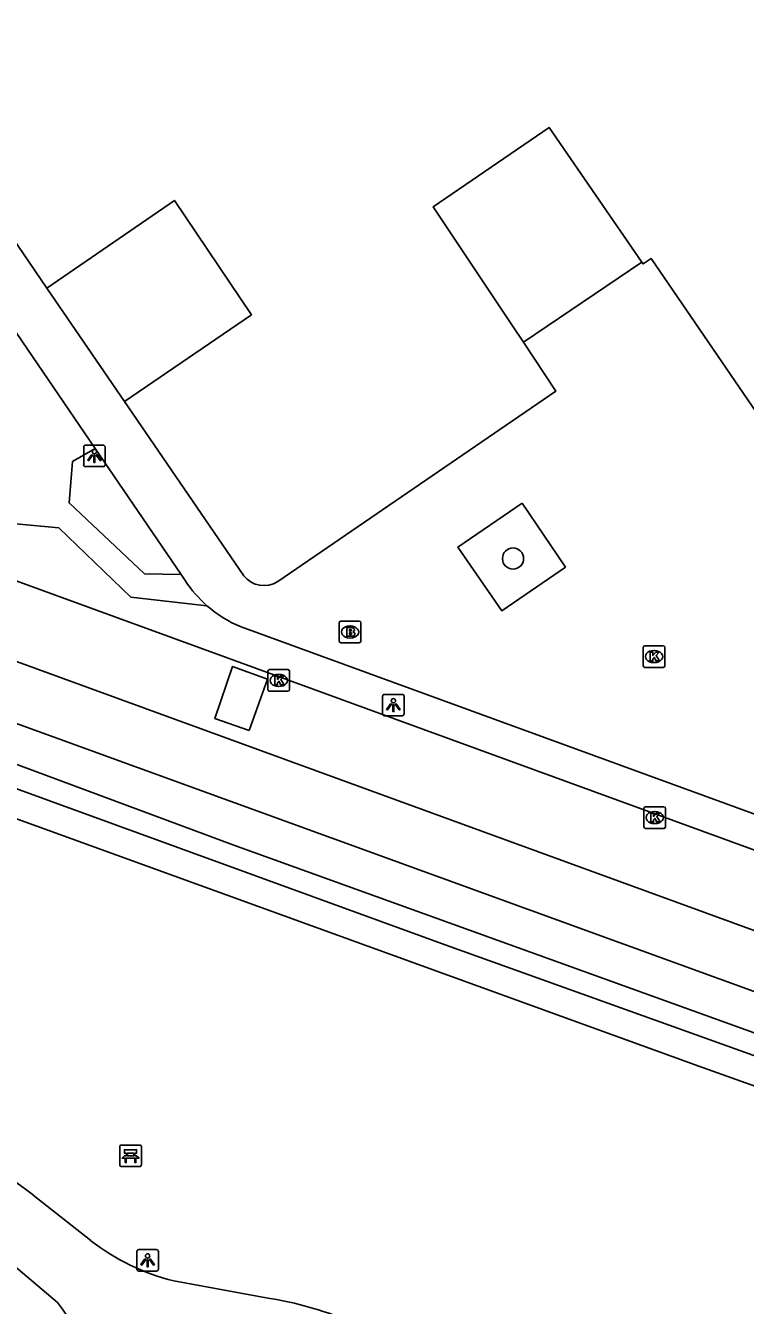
# Model space of a CAD drawing. Extents: x 155275 to 156263, y 382654 to 383635.
# Drawn here: x 155809.3 to 155842.7, y 383072 to 383131.2 of the extents above; entities that cross this region are included whole.
import ezdxf

# ---------------------------------------------------------------- set-up
doc = ezdxf.new("R2010")
doc.units = 0
for name, color, linetype in [('IMGEO_Bank', 7, 'Continuous'), ('IMGEO_Berm_groen', 7, 'Continuous'), ('IMGEO_Boom', 7, 'Continuous'), ('IMGEO_Brandkraan', 7, 'Continuous'), ('IMGEO_Fietspad_gesloten', 7, 'Continuous'), ('IMGEO_Haag', 7, 'Continuous'), ('IMGEO_Kolk', 7, 'Continuous'), ('IMGEO_Lichtpunt', 7, 'Continuous'), ('IMGEO_Loofbos', 7, 'Continuous'), ('IMGEO_Pand', 7, 'Continuous'), ('IMGEO_Rijbaan_lokaal_gesloten', 7, 'Continuous'), ('IMGEO_Rijbaan_lokaal_open', 7, 'Continuous'), ('IMGEO_Voetpad_open', 7, 'Continuous'), ('IMGEO_Waterloop', 7, 'Continuous')]:
    doc.layers.add(name, color=color, linetype=linetype)

msp = doc.modelspace()

# ---------------------------------------------------------------- linework, layer by layer
at = {"layer": 'IMGEO_Bank'}
for p, q in [((155813.697, 383078.481), (155813.697, 383079.322)), ((155813.697, 383079.322), (155813.697, 383078.481)), ((155813.772, 383079.406), (155814.613, 383079.406)), ((155814.613, 383079.406), (155813.772, 383079.406)), ((155814.006, 383078.912), (155814.006, 383079.018)), ((155814.05, 383079.018), (155814.05, 383078.912)), ((155814.338, 383079.024), (155814.056, 383079.024)), ((155814.344, 383078.912), (155814.344, 383079.018)), ((155814.388, 383079.018), (155814.388, 383078.912)), ((155814.697, 383079.331), (155814.697, 383078.49)), ((155814.697, 383078.49), (155814.697, 383079.331)), ((155814.394, 383078.804), (155814.001, 383078.804)), ((155814.056, 383078.906), (155814.338, 383078.906)), ((155814.622, 383078.406), (155813.781, 383078.406)), ((155813.781, 383078.406), (155814.622, 383078.406))]:
    msp.add_line(p, q, dxfattribs=at)
for points in [[(155814, 383079.024), (155813.914, 383079.024), (155813.914, 383079.185), (155814.477, 383079.185), (155814.477, 383079.024), (155814.394, 383079.024)], [(155813.944, 383078.804), (155813.802, 383078.804), (155813.914, 383078.906), (155814, 383078.906)], [(155813.994, 383078.797), (155813.994, 383078.59), (155813.951, 383078.59), (155813.951, 383078.797)], [(155814.394, 383078.906), (155814.477, 383078.906), (155814.589, 383078.804), (155814.45, 383078.804)], [(155814.444, 383078.797), (155814.444, 383078.59), (155814.4, 383078.59), (155814.4, 383078.797)]]:
    msp.add_lwpolyline(points, dxfattribs=at)
for centre, radius, start, end in [((155813.775, 383079.328), 0.0779, 92.4484, 184.28452), ((155813.775, 383079.328), 0.0779, 92.4484, 184.28452), ((155813.999, 383079.017), 0.00671, 2.89567, 87.10433), ((155814.056, 383079.017), 0.00671, 92.89567, 177.10433), ((155814.338, 383079.017), 0.00671, 2.89567, 87.10433), ((155814.395, 383079.017), 0.00671, 92.89567, 177.10433), ((155814.619, 383079.328), 0.0779, 2.4484, 94.28452), ((155814.619, 383079.328), 0.0779, 2.4484, 94.28452), ((155813.775, 383078.484), 0.0779, 182.4484, 274.28452), ((155813.775, 383078.484), 0.0779, 182.4484, 274.28452), ((155813.944, 383078.797), 0.00671, 2.89567, 87.10433), ((155814.001, 383078.797), 0.00671, 92.89567, 177.10433), ((155813.999, 383078.913), 0.00671, 272.89567, 357.10433), ((155814.056, 383078.913), 0.00671, 182.89567, 267.10433), ((155814.338, 383078.913), 0.00671, 272.89567, 357.10433), ((155814.395, 383078.913), 0.00671, 182.89567, 267.10433), ((155814.393, 383078.797), 0.00671, 2.89567, 87.10433), ((155814.45, 383078.797), 0.00671, 92.89567, 177.10433), ((155814.619, 383078.484), 0.0779, 272.4484, 4.28452), ((155814.619, 383078.484), 0.0779, 272.4484, 4.28452)]:
    msp.add_arc(centre, radius, start, end, dxfattribs=at)
at = {"layer": 'IMGEO_Berm_groen'}
msp.add_lwpolyline([(155850.594, 383083.781), (155805.454, 383100.157), (155797.454, 383104.282)], dxfattribs=at)
at = {"layer": 'IMGEO_Boom'}
msp.add_circle((155831.904, 383106.547), 0.489, dxfattribs=at)
at = {"layer": 'IMGEO_Brandkraan'}
for p, q in [((155823.86, 383102.723), (155823.86, 383103.575)), ((155823.935, 383103.649), (155824.787, 383103.649)), ((155824.348, 383103.429), (155824.373, 383103.429)), ((155824.861, 383103.575), (155824.861, 383102.723)), ((155824.371, 383102.869), (155824.346, 383102.869)), ((155824.787, 383102.649), (155823.935, 383102.649))]:
    msp.add_line(p, q, dxfattribs=at)
for points in [[(155823.86, 383102.723), (155823.86, 383103.575)], [(155823.935, 383103.649), (155824.787, 383103.649)], [(155824.208, 383103.349), (155824.208, 383102.949), (155824.421, 383102.949)], [(155824.439, 383103.349), (155824.208, 383103.349)], [(155824.861, 383103.575), (155824.861, 383102.723)], [(155824.387, 383103.268), (155824.333, 383103.268), (155824.333, 383103.192)], [(155824.333, 383103.192), (155824.386, 383103.192)], [(155824.395, 383103.116), (155824.333, 383103.116), (155824.333, 383103.035)], [(155824.333, 383103.035), (155824.395, 383103.035)], [(155824.787, 383102.649), (155823.935, 383102.649)]]:
    msp.add_lwpolyline(points, dxfattribs=at)
for centre, radius, start, end in [((155823.937, 383103.573), 0.0765, 91.55205, 178.44795), ((155823.937, 383103.573), 0.0765, 91.55205, 178.44795), ((155824.443, 383103.204), 0.145, 59.4692, 91.53667), ((155824.468, 383103.251), 0.0922, 285.51372, 58.15012), ((155824.785, 383103.573), 0.0765, 1.55205, 88.44795), ((155824.785, 383103.573), 0.0765, 1.55205, 88.44795), ((155823.937, 383102.725), 0.0765, 181.55205, 268.44795), ((155823.937, 383102.725), 0.0765, 181.55205, 268.44795), ((155824.388, 383103.23), 0.0379, 267.82845, 90.93552), ((155824.396, 383103.075), 0.0404, 269.87594, 90.50774), ((155824.427, 383103.2), 0.251, 268.66757, 293.53466), ((155824.473, 383103.059), 0.105, 301.31148, 78.98903), ((155824.785, 383102.725), 0.0765, 271.55205, 358.44795), ((155824.785, 383102.725), 0.0765, 271.55205, 358.44795)]:
    msp.add_arc(centre, radius, start, end, dxfattribs=at)
for centre, major_axis, ratio, start_param, end_param in [((155824.347, 383103.149), (-0.387, 0.002), 0.722429, 4.712389, 7.853982), ((155824.372, 383103.149), (-0.39, 0.002), 0.717154, 1.570796, 4.712389)]:
    msp.add_ellipse(centre, major_axis=major_axis, ratio=ratio, start_param=start_param, end_param=end_param, dxfattribs=at)
at = {"layer": 'IMGEO_Fietspad_gesloten'}
for points in [[(155812.36, 383074.98), (155809.693, 383077.086)], [(155808.488, 383074.097), (155810.806, 383072.125)], [(155820.649, 383072.308), (155816.196, 383073.122)]]:
    msp.add_lwpolyline(points, dxfattribs=at)
for centre, radius, start, end in [((155798.058, 383062.149), 18.934, 52.08353, 87.8112), ((155818.62, 383083.016), 10.187, 232.08058, 256.23216), ((155803.17, 383066.078), 9.74, 0.54701, 38.37735), ((155817.856, 383055.476), 17.062, 68.18159, 80.57705)]:
    msp.add_arc(centre, radius, start, end, dxfattribs=at)
at = {"layer": 'IMGEO_Haag'}
for points in [[(155817.734, 383104.366), (155814.204, 383104.754), (155810.881, 383107.962), (155808.216, 383108.216), (155807.512, 383110.671), (155805.574, 383112.094)], [(155812.552, 383111.642), (155811.508, 383111.038), (155811.345, 383109.121), (155814.846, 383105.835), (155816.536, 383105.808)]]:
    msp.add_lwpolyline(points, dxfattribs=at)
at = {"layer": 'IMGEO_Kolk'}
for p, q in [((155837.936, 383101.585), (155837.936, 383102.437)), ((155838.011, 383102.511), (155838.863, 383102.511)), ((155838.424, 383102.291), (155838.449, 383102.291)), ((155838.937, 383102.437), (155838.937, 383101.585)), ((155838.447, 383101.731), (155838.422, 383101.731)), ((155820.555, 383100.481), (155820.555, 383101.333)), ((155820.63, 383101.407), (155821.482, 383101.407)), ((155821.043, 383101.187), (155821.068, 383101.187)), ((155821.556, 383101.333), (155821.556, 383100.481)), ((155838.863, 383101.511), (155838.011, 383101.511)), ((155821.482, 383100.407), (155820.63, 383100.407)), ((155821.066, 383100.627), (155821.041, 383100.627)), ((155838.041, 383095.061), (155838.893, 383095.061)), ((155837.966, 383094.135), (155837.966, 383094.987)), ((155838.454, 383094.841), (155838.479, 383094.841)), ((155838.967, 383094.987), (155838.967, 383094.135)), ((155838.893, 383094.061), (155838.041, 383094.061)), ((155838.477, 383094.281), (155838.452, 383094.281))]:
    msp.add_line(p, q, dxfattribs=at)
for points in [[(155837.936, 383101.585), (155837.936, 383102.437)], [(155838.011, 383102.511), (155838.863, 383102.511)], [(155838.257, 383102.211), (155838.38, 383102.211), (155838.38, 383102.06), (155838.51, 383102.211), (155838.674, 383102.211), (155838.528, 383102.06), (155838.681, 383101.811), (155838.529, 383101.811), (155838.444, 383101.975), (155838.38, 383101.908), (155838.38, 383101.811), (155838.257, 383101.811), (155838.257, 383102.211)], [(155838.937, 383102.437), (155838.937, 383101.585)], [(155820.555, 383100.481), (155820.555, 383101.333)], [(155820.63, 383101.407), (155821.482, 383101.407)], [(155820.876, 383101.107), (155820.999, 383101.107), (155820.999, 383100.956), (155821.129, 383101.107), (155821.293, 383101.107), (155821.147, 383100.956), (155821.3, 383100.707), (155821.148, 383100.707), (155821.063, 383100.871), (155820.999, 383100.804), (155820.999, 383100.707), (155820.876, 383100.707), (155820.876, 383101.107)], [(155821.556, 383101.333), (155821.556, 383100.481)], [(155838.863, 383101.511), (155838.011, 383101.511)], [(155821.482, 383100.407), (155820.63, 383100.407)], [(155838.041, 383095.061), (155838.893, 383095.061)], [(155837.966, 383094.135), (155837.966, 383094.987)], [(155838.287, 383094.761), (155838.41, 383094.761), (155838.41, 383094.61), (155838.54, 383094.761), (155838.704, 383094.761), (155838.558, 383094.61), (155838.711, 383094.361), (155838.559, 383094.361), (155838.474, 383094.525), (155838.41, 383094.458), (155838.41, 383094.361), (155838.287, 383094.361), (155838.287, 383094.761)], [(155838.967, 383094.987), (155838.967, 383094.135)], [(155838.893, 383094.061), (155838.041, 383094.061)]]:
    msp.add_lwpolyline(points, dxfattribs=at)
for centre, start, end in [((155838.013, 383102.435), 91.55205, 178.44795), ((155838.013, 383102.435), 91.55205, 178.44795), ((155838.861, 383102.435), 1.55205, 88.44795), ((155838.861, 383102.435), 1.55205, 88.44795), ((155838.013, 383101.587), 181.55205, 268.44795), ((155838.013, 383101.587), 181.55205, 268.44795), ((155838.861, 383101.587), 271.55205, 358.44795), ((155838.861, 383101.587), 271.55205, 358.44795), ((155820.632, 383101.331), 91.55205, 178.44795), ((155820.632, 383101.331), 91.55205, 178.44795), ((155821.48, 383101.331), 1.55205, 88.44795), ((155821.48, 383101.331), 1.55205, 88.44795), ((155820.632, 383100.483), 181.55205, 268.44795), ((155820.632, 383100.483), 181.55205, 268.44795), ((155821.48, 383100.483), 271.55205, 358.44795), ((155821.48, 383100.483), 271.55205, 358.44795), ((155838.043, 383094.985), 91.55205, 178.44795), ((155838.043, 383094.985), 91.55205, 178.44795), ((155838.891, 383094.985), 1.55205, 88.44795), ((155838.891, 383094.985), 1.55205, 88.44795), ((155838.043, 383094.137), 181.55205, 268.44795), ((155838.043, 383094.137), 181.55205, 268.44795), ((155838.891, 383094.137), 271.55205, 358.44795), ((155838.891, 383094.137), 271.55205, 358.44795)]:
    msp.add_arc(centre, 0.0765, start, end, dxfattribs=at)
for centre, major_axis, ratio, start_param, end_param in [((155838.423, 383102.011), (-0.387, 0.002), 0.722429, 4.712389, 7.853982), ((155838.448, 383102.011), (-0.39, 0.002), 0.717154, 1.570796, 4.712389), ((155821.042, 383100.907), (-0.387, 0.002), 0.722429, 4.712389, 7.853982), ((155821.067, 383100.907), (-0.39, 0.002), 0.717154, 1.570796, 4.712389), ((155838.453, 383094.561), (-0.387, 0.002), 0.722429, 4.712389, 7.853982), ((155838.478, 383094.561), (-0.39, 0.002), 0.717154, 1.570796, 4.712389)]:
    msp.add_ellipse(centre, major_axis=major_axis, ratio=ratio, start_param=start_param, end_param=end_param, dxfattribs=at)
at = {"layer": 'IMGEO_Lichtpunt'}
for p, q in [((155812.024, 383111.701), (155812.024, 383110.894)), ((155812.024, 383111.701), (155812.024, 383110.894)), ((155812.926, 383111.796), (155812.118, 383111.796)), ((155812.926, 383111.796), (155812.118, 383111.796)), ((155813.02, 383110.894), (155813.02, 383111.701)), ((155813.02, 383110.894), (155813.02, 383111.701)), ((155812.118, 383110.8), (155812.926, 383110.8)), ((155812.118, 383110.8), (155812.926, 383110.8)), ((155825.866, 383100.168), (155825.866, 383099.361)), ((155825.866, 383100.168), (155825.866, 383099.361)), ((155826.768, 383100.263), (155825.96, 383100.263)), ((155826.768, 383100.263), (155825.96, 383100.263)), ((155826.862, 383099.361), (155826.862, 383100.168)), ((155826.862, 383099.361), (155826.862, 383100.168)), ((155825.96, 383099.267), (155826.768, 383099.267)), ((155825.96, 383099.267), (155826.768, 383099.267)), ((155814.486, 383074.475), (155814.486, 383073.668)), ((155814.486, 383074.475), (155814.486, 383073.668)), ((155815.388, 383074.57), (155814.58, 383074.57)), ((155815.388, 383074.57), (155814.58, 383074.57)), ((155815.482, 383073.668), (155815.482, 383074.475)), ((155815.482, 383073.668), (155815.482, 383074.475)), ((155814.58, 383073.574), (155815.388, 383073.574)), ((155814.58, 383073.574), (155815.388, 383073.574))]:
    msp.add_line(p, q, dxfattribs=at)
for points in [[(155812.398, 383111.365), (155812.437, 383111.337), (155812.249, 383111.075), (155812.211, 383111.102), (155812.398, 383111.365)], [(155812.5, 383111.317), (155812.547, 383111.317), (155812.547, 383110.995), (155812.5, 383110.995), (155812.5, 383111.317)], [(155812.61, 383111.337), (155812.648, 383111.364), (155812.835, 383111.102), (155812.796, 383111.074), (155812.61, 383111.337)], [(155826.24, 383099.832), (155826.279, 383099.804), (155826.091, 383099.542), (155826.053, 383099.569), (155826.24, 383099.832)], [(155826.342, 383099.784), (155826.389, 383099.784), (155826.389, 383099.462), (155826.342, 383099.462), (155826.342, 383099.784)], [(155826.452, 383099.804), (155826.49, 383099.831), (155826.677, 383099.569), (155826.638, 383099.541), (155826.452, 383099.804)], [(155814.86, 383074.139), (155814.899, 383074.111), (155814.711, 383073.849), (155814.673, 383073.876), (155814.86, 383074.139)], [(155814.962, 383074.091), (155815.009, 383074.091), (155815.009, 383073.769), (155814.962, 383073.769), (155814.962, 383074.091)], [(155815.072, 383074.111), (155815.11, 383074.138), (155815.297, 383073.876), (155815.258, 383073.848), (155815.072, 383074.111)]]:
    msp.add_lwpolyline(points, dxfattribs=at)
for centre in [(155812.523, 383111.499), (155826.365, 383099.966), (155814.985, 383074.273)]:
    msp.add_circle(centre, 0.0994, dxfattribs=at)
for centre, start, end in [((155812.118, 383111.701), 90, 180), ((155812.118, 383111.701), 90, 180), ((155812.926, 383111.701), 0, 90), ((155812.926, 383111.701), 0, 90), ((155812.118, 383110.894), 180, 270), ((155812.118, 383110.894), 180, 270), ((155812.926, 383110.894), 270, 0), ((155812.926, 383110.894), 270, 360), ((155825.96, 383100.168), 90, 180), ((155825.96, 383100.168), 90, 180), ((155826.768, 383100.168), 0, 90), ((155826.768, 383100.168), 0, 90), ((155825.96, 383099.361), 180, 270), ((155825.96, 383099.361), 180, 270), ((155826.768, 383099.361), 270, 0), ((155826.768, 383099.361), 270, 360), ((155814.58, 383074.475), 90, 180), ((155814.58, 383074.475), 90, 180), ((155815.388, 383074.475), 0, 90), ((155815.388, 383074.475), 0, 90), ((155814.58, 383073.668), 180, 270), ((155814.58, 383073.668), 180, 270), ((155815.388, 383073.668), 270, 0), ((155815.388, 383073.668), 270, 360)]:
    msp.add_arc(centre, 0.0946, start, end, dxfattribs=at)
at = {"layer": 'IMGEO_Loofbos'}
msp.add_lwpolyline([(155807.2, 383095.126), (155840.514, 383083.052), (155849.027, 383080.017)], dxfattribs=at)
at = {"layer": 'IMGEO_Pand'}
for points in [[(155810.318, 383119.059), (155808.143, 383122.233), (155807.894, 383122.052), (155805.916, 383124.959), (155806.176, 383125.114), (155802.277, 383130.811), (155802.381, 383130.883), (155802.155, 383131.212)], [(155832.395, 383116.556), (155831.877, 383117.316), (155828.213, 383122.825), (155833.573, 383126.502), (155837.868, 383120.27)], [(155810.318, 383119.059), (155816.222, 383123.12), (155819.791, 383117.833), (155813.911, 383113.818)], [(155850.728, 383102.278), (155838.3, 383120.435), (155837.927, 383120.185), (155837.868, 383120.27)], [(155832.395, 383116.556), (155833.887, 383114.3), (155821.008, 383105.482)], [(155819.443, 383105.75), (155813.911, 383113.818)]]:
    msp.add_lwpolyline(points, dxfattribs=at)
msp.add_arc((155820.374, 383106.483), 1.185, 218.20361, 302.36156, dxfattribs=at)
at = {"layer": 'IMGEO_Rijbaan_lokaal_gesloten'}
for points in [[(155807.056, 383106.186), (155853.627, 383089.216)], [(155852.382, 383085.941), (155805.809, 383102.907)]]:
    msp.add_lwpolyline(points, dxfattribs=at)
at = {"layer": 'IMGEO_Rijbaan_lokaal_open'}
msp.add_lwpolyline([(155819.689, 383098.596), (155820.532, 383100.961), (155818.921, 383101.555), (155818.101, 383099.144), (155819.689, 383098.596)], dxfattribs=at)
at = {"layer": 'IMGEO_Voetpad_open'}
for points in [[(155804.766, 383119.862), (155806.246, 383120.876), (155812.552, 383111.642)], [(155837.868, 383120.27), (155832.395, 383116.556)], [(155813.911, 383113.818), (155810.318, 383119.059)], [(155816.536, 383105.808), (155812.552, 383111.642)], [(155832.33, 383109.113), (155834.331, 383106.155), (155831.391, 383104.122), (155829.355, 383107.07), (155832.33, 383109.113)], [(155816.536, 383105.808), (155816.73, 383105.524)], [(155854.227, 383090.659), (155839.244, 383096.118), (155819.311, 383103.38)]]:
    msp.add_lwpolyline(points, dxfattribs=at)
for centre, radius, start, end in [((155821.5, 383108.646), 5.701, 213.20053, 228.65083), ((155821.493, 383108.624), 5.68, 228.56166, 247.40798)]:
    msp.add_arc(centre, radius, start, end, dxfattribs=at)
at = {"layer": 'IMGEO_Waterloop'}
msp.add_lwpolyline([(155799.894, 383099.539), (155804.156, 383097.618), (155828.77, 383088.672), (155849.941, 383081.084), (155850.222, 383082.021), (155818.981, 383093.286), (155805.342, 383098.341), (155800.198, 383100.546), (155794.136, 383103.985)], dxfattribs=at)

doc.saveas('drawing.dxf')
